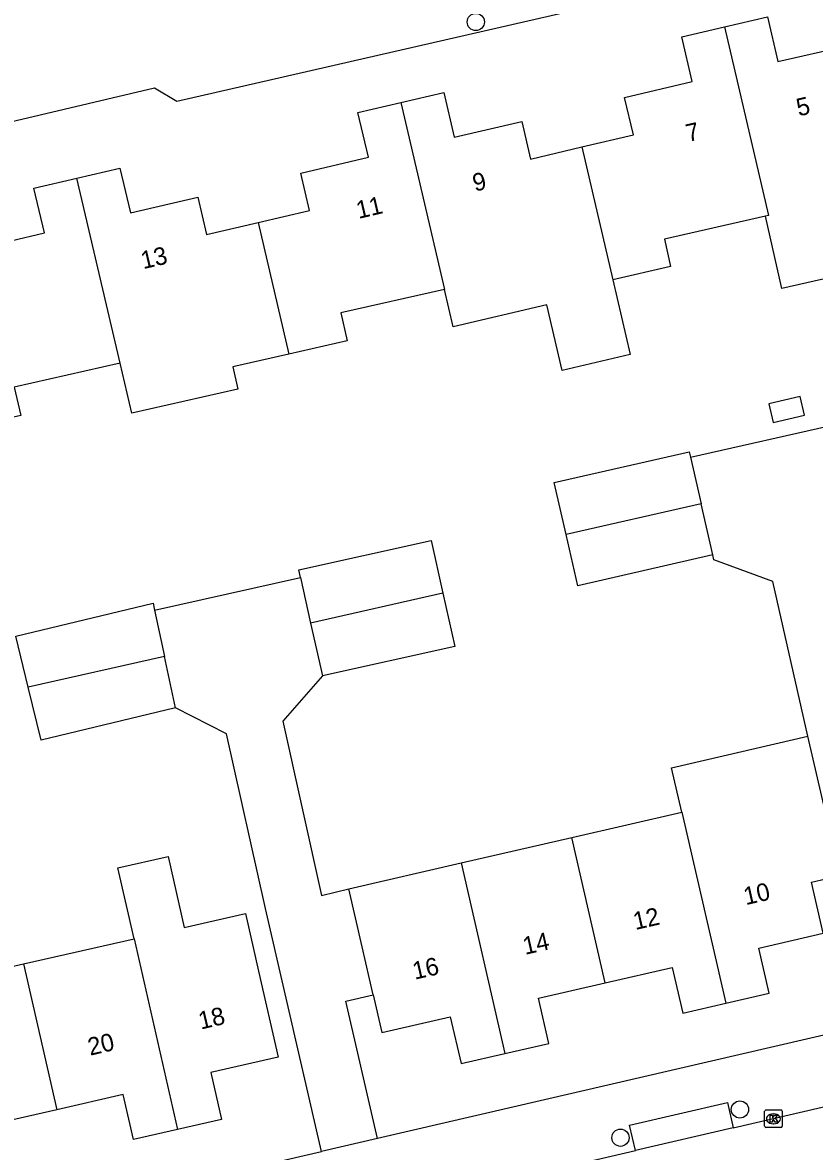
# Model space of a CAD drawing. Extents: x 158461 to 159795, y 387220 to 388672.
# Drawn here: x 159405 to 159450, y 388117.8 to 388181.8 of the extents above; entities that cross this region are included whole.
import ezdxf

# ---------------------------------------------------------------- set-up
doc = ezdxf.new("R2010")
doc.units = 0
for name, color, linetype in [('IMGEO_Boom', 7, 'Continuous'), ('IMGEO_Kolk', 7, 'Continuous'), ('IMGEO_Pand', 7, 'Continuous'), ('IMGEO_Pand_nummerreeks', 7, 'Continuous'), ('IMGEO_Rijbaan_lokaal_open', 7, 'Continuous'), ('IMGEO_Voetpad_open', 7, 'Continuous')]:
    doc.layers.add(name, color=color, linetype=linetype)

msp = doc.modelspace()

# ---------------------------------------------------------------- linework, layer by layer
at = {"layer": 'IMGEO_Boom'}
for centre in [(159430.77, 388181.839), (159445.763, 388120.157), (159438.982, 388118.557)]:
    msp.add_circle(centre, 0.489, dxfattribs=at)
at = {"layer": 'IMGEO_Kolk'}
for p, q in [((159447.167, 388119.204), (159447.167, 388120.056)), ((159447.242, 388120.13), (159448.094, 388120.13)), ((159448.168, 388120.056), (159448.168, 388119.204)), ((159447.678, 388119.35), (159447.653, 388119.35)), ((159447.655, 388119.91), (159447.68, 388119.91)), ((159448.094, 388119.13), (159447.242, 388119.13))]:
    msp.add_line(p, q, dxfattribs=at)
for points in [[(159447.167, 388119.204), (159447.167, 388120.056)], [(159447.242, 388120.13), (159448.094, 388120.13)], [(159448.168, 388120.056), (159448.168, 388119.204)], [(159447.488, 388119.83), (159447.611, 388119.83), (159447.611, 388119.679), (159447.741, 388119.83), (159447.905, 388119.83), (159447.759, 388119.679), (159447.912, 388119.43), (159447.76, 388119.43), (159447.675, 388119.594), (159447.611, 388119.527), (159447.611, 388119.43), (159447.488, 388119.43), (159447.488, 388119.83)], [(159448.094, 388119.13), (159447.242, 388119.13)]]:
    msp.add_lwpolyline(points, dxfattribs=at)
for centre, start, end in [((159447.244, 388120.054), 91.55205, 178.44795), ((159447.244, 388120.054), 91.55205, 178.44795), ((159448.092, 388120.054), 1.55205, 88.44795), ((159448.092, 388120.054), 1.55205, 88.44795), ((159447.244, 388119.206), 181.55205, 268.44795), ((159447.244, 388119.206), 181.55205, 268.44795), ((159448.092, 388119.206), 271.55205, 358.44795), ((159448.092, 388119.206), 271.55205, 358.44795)]:
    msp.add_arc(centre, 0.0765, start, end, dxfattribs=at)
for centre, major_axis, ratio, start_param, end_param in [((159447.654, 388119.63), (-0.387, 0.002), 0.722429, 4.712389, 7.853982), ((159447.679, 388119.63), (-0.39, 0.002), 0.717154, 1.570796, 4.712389)]:
    msp.add_ellipse(centre, major_axis=major_axis, ratio=ratio, start_param=start_param, end_param=end_param, dxfattribs=at)
at = {"layer": 'IMGEO_Pand'}
for points in [[(159444.892, 388181.556), (159447.326, 388182.125), (159447.917, 388179.593), (159451.759, 388180.463), (159452.243, 388178.327), (159455.17, 388178.99)], [(159436.791, 388174.748), (159439.713, 388175.431), (159439.215, 388177.561), (159443.051, 388178.457), (159442.458, 388180.988), (159444.892, 388181.556)], [(159444.892, 388181.556), (159447.385, 388170.869), (159447.214, 388170.83)], [(159426.515, 388177.266), (159428.948, 388177.834), (159429.54, 388175.303), (159433.376, 388176.199), (159433.872, 388174.066), (159436.791, 388174.748)], [(159418.415, 388170.458), (159421.336, 388171.141), (159420.838, 388173.271), (159424.673, 388174.167), (159424.081, 388176.698), (159426.515, 388177.266)], [(159426.515, 388177.266), (159428.986, 388166.666)], [(159436.791, 388174.748), (159438.55, 388167.22)], [(159408.132, 388172.974), (159410.572, 388173.544), (159411.163, 388171.013), (159414.998, 388171.908), (159415.495, 388169.776), (159418.415, 388170.458)], [(159397.634, 388165.607), (159396.5, 388167.589), (159402.451, 388168.978), (159406.286, 388169.875), (159405.694, 388172.405), (159408.132, 388172.974)], [(159410.584, 388162.487), (159408.132, 388172.974)], [(159447.214, 388170.83), (159441.475, 388169.529), (159441.83, 388167.964), (159438.55, 388167.22)], [(159457.479, 388168.839), (159448.146, 388166.717), (159447.214, 388170.83)], [(159418.415, 388170.458), (159420.16, 388162.995)], [(159438.55, 388167.22), (159439.542, 388162.972), (159435.667, 388162.069), (159434.799, 388165.789), (159429.479, 388164.549), (159428.986, 388166.666)], [(159428.986, 388166.666), (159423.108, 388165.333), (159423.468, 388163.745), (159420.16, 388162.995)], [(159420.16, 388162.995), (159416.981, 388162.274), (159417.268, 388161.007), (159411.249, 388159.645), (159410.584, 388162.487)], [(159410.584, 388162.487), (159404.578, 388161.126), (159404.941, 388159.523), (159401.803, 388158.812), (159401.663, 388158.66)], [(159449.176, 388160.601), (159447.409, 388160.189), (159447.659, 388159.119), (159449.426, 388159.532), (159449.176, 388160.601)], [(159435.901, 388152.769), (159435.228, 388155.717), (159442.886, 388157.465), (159442.959, 388157.147)], [(159442.959, 388157.147), (159443.562, 388154.505)], [(159443.562, 388154.505), (159435.901, 388152.769)], [(159444.223, 388151.61), (159443.562, 388154.505)], [(159444.223, 388151.61), (159436.565, 388149.862), (159435.901, 388152.769)], [(159420.819, 388150.329), (159420.724, 388150.757), (159428.241, 388152.429), (159428.905, 388149.441)], [(159420.819, 388150.329), (159421.396, 388147.737)], [(159428.905, 388149.441), (159421.396, 388147.737)], [(159428.905, 388149.441), (159429.578, 388146.417), (159422.061, 388144.745)], [(159405.371, 388144.104), (159404.672, 388147.007), (159412.453, 388148.881), (159412.538, 388148.487)], [(159412.538, 388148.487), (159413.103, 388145.858)], [(159421.396, 388147.737), (159422.061, 388144.745)], [(159413.103, 388145.858), (159405.371, 388144.104)], [(159413.731, 388142.936), (159413.103, 388145.858)], [(159413.731, 388142.936), (159406.095, 388141.097), (159405.371, 388144.104)], [(159442.469, 388137.03), (159441.888, 388139.545), (159449.623, 388141.33)], [(159451.445, 388133.431), (159449.623, 388141.33)], [(159436.216, 388135.588), (159442.469, 388137.03)], [(159442.469, 388137.03), (159444.972, 388126.191)], [(159429.94, 388134.14), (159436.216, 388135.588)], [(159438.12, 388127.342), (159436.216, 388135.588)], [(159411.374, 388129.842), (159410.459, 388133.863), (159413.305, 388134.51), (159414.22, 388130.489), (159417.695, 388131.28), (159418.439, 388128.011), (159419.549, 388123.135), (159415.723, 388122.265), (159416.331, 388119.591), (159413.835, 388119.023)], [(159423.562, 388132.669), (159429.94, 388134.14)], [(159429.94, 388134.14), (159432.425, 388123.333)], [(159444.972, 388126.191), (159447.432, 388126.759), (159446.843, 388129.312), (159450.494, 388130.154), (159449.824, 388133.057), (159451.445, 388133.431)], [(159424.947, 388126.661), (159424.318, 388129.389), (159423.562, 388132.669)], [(159405.103, 388128.415), (159411.374, 388129.842)], [(159411.374, 388129.842), (159413.835, 388119.023)], [(159395.752, 388127.784), (159399.075, 388128.54), (159399.398, 388127.117), (159405.103, 388128.415)], [(159405.103, 388128.415), (159406.99, 388120.146)], [(159438.12, 388127.342), (159441.918, 388128.218), (159442.517, 388125.625), (159444.972, 388126.191)], [(159432.425, 388123.333), (159434.913, 388123.907), (159434.322, 388126.466), (159438.12, 388127.342)], [(159424.947, 388126.661), (159425.442, 388124.516), (159429.322, 388125.411), (159429.933, 388122.758), (159432.425, 388123.333)], [(159413.835, 388119.023), (159411.342, 388118.456), (159410.762, 388121.004), (159406.99, 388120.146)], [(159406.99, 388120.146), (159403.218, 388119.287), (159403.834, 388116.581), (159401.542, 388116.059), (159400.504, 388120.621), (159397.536, 388119.946)]]:
    msp.add_lwpolyline(points, dxfattribs=at)
at = {"layer": 'IMGEO_Rijbaan_lokaal_open'}
for points in [[(159472.097, 388187.285), (159472.034, 388187.554), (159467.22, 388190.582), (159457.102, 388188.331), (159456.291, 388187.063), (159413.81, 388177.328), (159412.541, 388178.09), (159400.894, 388175.34), (159401.092, 388174.48), (159387.6, 388167.487), (159386.892, 388168.098), (159378.833, 388159.318), (159378.911, 388157.81), (159374.917, 388153.5), (159373.428, 388153.392), (159366.091, 388145.42), (159366.179, 388143.991), (159362.095, 388139.561), (159360.656, 388139.553), (159353.388, 388131.602), (159353.436, 388130.033), (159350.543, 388127.01), (159352.001, 388125.659)], [(159445.385, 388119.118), (159457.599, 388121.96)], [(159445.385, 388119.118), (159439.834, 388117.826)], [(159422.606, 388113.82), (159439.834, 388117.826)]]:
    msp.add_lwpolyline(points, dxfattribs=at)
at = {"layer": 'IMGEO_Voetpad_open'}
for points in [[(159442.959, 388157.147), (159451.34, 388159.047)], [(159449.623, 388141.33), (159447.635, 388150.1), (159444.287, 388151.33), (159444.223, 388151.61)], [(159412.538, 388148.487), (159420.819, 388150.329)], [(159422.061, 388144.745), (159419.818, 388142.18), (159422.016, 388132.303), (159423.562, 388132.669)], [(159422.012, 388117.782), (159418.831, 388131.549), (159416.624, 388141.47), (159413.731, 388142.936)], [(159425.2, 388118.519), (159423.401, 388126.305), (159424.947, 388126.661)], [(159453.386, 388125.031), (159425.2, 388118.519)], [(159439.834, 388117.826), (159439.497, 388119.276), (159445.049, 388120.563), (159445.385, 388119.118)], [(159425.2, 388118.519), (159422.012, 388117.782)], [(159402.036, 388113.167), (159422.012, 388117.782)]]:
    msp.add_lwpolyline(points, dxfattribs=at)

# ---------------------------------------------------------------- texts
at = {"layer": 'IMGEO_Pand_nummerreeks'}
for s, rotation, p in [('5', 13.02333, (159449.094, 388176.48)), ('7', 13.02333, (159442.822, 388175.029)), ('9', 13.14471, (159430.719, 388172.211)), ('11', 13.14471, (159424.113, 388170.667)), ('13', 13.14365, (159411.891, 388167.815)), ('10', 12.68321, (159446.095, 388131.747)), ('12', 12.68321, (159439.826, 388130.336)), ('14', 12.68321, (159433.566, 388128.927)), ('16', 12.68529, (159427.303, 388127.517)), ('18', 13.29027, (159415.161, 388124.687)), ('20', 13.29027, (159408.882, 388123.204))]:
    msp.add_text(s, height=1, rotation=rotation, dxfattribs=at).set_placement(p)

doc.saveas('drawing.dxf')
